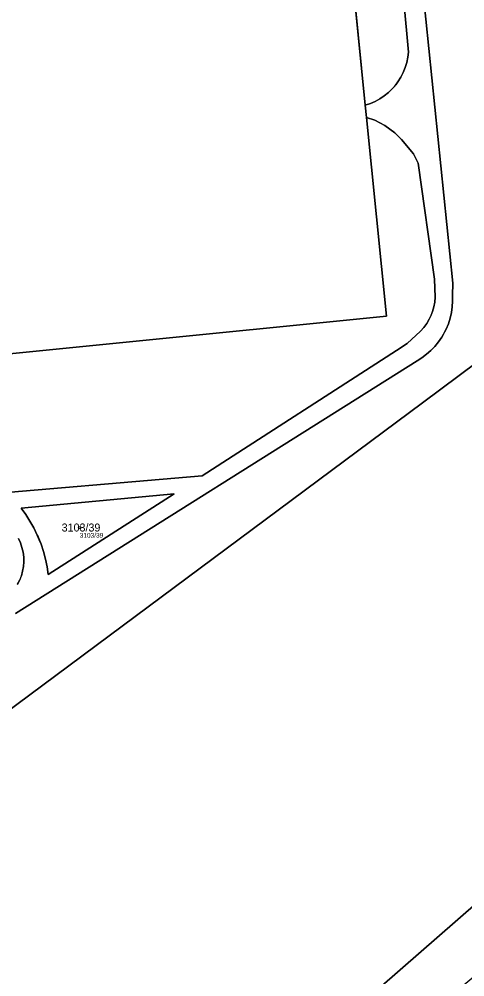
# Model space of a CAD drawing. Extents: x -751550 to -746116, y -1055108 to -1050700.
# Drawn here: x -747174.8 to -747080.2, y -1053734 to -1053530.5 of the extents above; entities that cross this region are included whole.
import ezdxf

# ---------------------------------------------------------------- set-up
doc = ezdxf.new("R2010")
doc.units = 0
for name, color, linetype in [('Definiční body', 7, 'Continuous'), ('Hranice parcel', 7, 'Continuous'), ('Parcelní čísla', 7, 'Continuous'), ('Polygon parcely', 7, 'Continuous')]:
    doc.layers.add(name, color=color, linetype=linetype)

msp = doc.modelspace()

# ---------------------------------------------------------------- linework, layer by layer
at = {"layer": 'Definiční body'}
msp.add_circle((-747161.93, -1053638.54), 0.25, dxfattribs=at)
at = {"layer": 'Hranice parcel'}
for p, q in [((-747105.54, -1053506.89), (-747101.32, -1053548.84)), ((-747092.17, -1053537.52), (-747094.12, -1053515.8)), ((-747101.32, -1053548.84), (-747101.07, -1053551.41)), ((-747101.07, -1053551.41), (-747096.82, -1053593.65)), ((-747090.32, -1053603.11), (-747175.56, -1053656.81)), ((-747233.6, -1053719.48), (-747089.19, -1053612.06))]:
    msp.add_line(p, q, dxfattribs=at)
for points in [[(-747089.19, -1053612.06), (-746916.3, -1053482.95), (-746923.4, -1053413.13)], [(-747089.75, -1053517.98), (-747082.77, -1053586.62), (-747082.83, -1053589.25)], [(-747101.32, -1053548.84), (-747100.25, -1053548.48), (-747099.22, -1053548.02), (-747098.23, -1053547.47), (-747097.29, -1053546.84), (-747096.42, -1053546.13), (-747095.61, -1053545.34), (-747095.07, -1053544.74), (-747094.39, -1053543.84), (-747093.79, -1053542.88), (-747093.28, -1053541.88), (-747092.86, -1053540.83), (-747092.53, -1053539.75), (-747092.3, -1053538.64), (-747092.17, -1053537.52)], [(-747086.51, -1053589.59), (-747086.65, -1053585.81), (-747090.1, -1053561.15), (-747091.12, -1053559.14), (-747093.61, -1053556.09), (-747095.04, -1053554.68), (-747097.17, -1053553.16), (-747099.27, -1053552.01), (-747101.07, -1053551.41)], [(-747096.82, -1053593.65), (-747269.04, -1053610.87), (-747273.24, -1053569.01)], [(-747082.83, -1053589.25), (-747082.8, -1053590.47), (-747082.88, -1053591.69), (-747083.05, -1053592.89), (-747083.32, -1053594.08), (-747083.68, -1053595.24), (-747084.15, -1053596.37), (-747084.48, -1053597.05), (-747085.08, -1053598.11), (-747085.78, -1053599.11), (-747086.55, -1053600.06), (-747087.39, -1053600.93), (-747088.31, -1053601.74), (-747089.29, -1053602.47), (-747090.32, -1053603.11)], [(-747089.58, -1053596.83), (-747088.89, -1053596.05), (-747088.28, -1053595.21), (-747087.75, -1053594.31), (-747087.42, -1053593.63), (-747087.05, -1053592.66), (-747086.77, -1053591.66), (-747086.59, -1053590.63), (-747086.51, -1053589.59)], [(-747185.78, -1053631.83), (-747135.97, -1053627.54), (-747094.7, -1053600.94), (-747092.46, -1053599.43), (-747089.58, -1053596.83)], [(-747168.64, -1053648.54), (-747141.9, -1053631.38), (-747174.38, -1053634.46)], [(-747174.38, -1053634.46), (-747173.39, -1053635.8), (-747172.49, -1053637.2), (-747171.67, -1053638.64), (-747170.94, -1053640.14), (-747170.76, -1053640.53), (-747170.15, -1053642.07), (-747169.63, -1053643.65), (-747169.2, -1053645.26), (-747168.87, -1053646.89), (-747168.64, -1053648.54)], [(-747175.13, -1053650.6), (-747174.68, -1053649.7), (-747174.31, -1053648.77), (-747174.05, -1053647.8), (-747173.88, -1053646.81), (-747173.8, -1053645.81), (-747173.83, -1053644.81), (-747173.96, -1053643.81), (-747174.19, -1053642.8), (-747174.51, -1053641.82), (-747174.93, -1053640.88)], [(-747147.03, -1053769.71), (-747106.15, -1053743.19), (-746999.91, -1053650.33)]]:
    msp.add_lwpolyline(points, dxfattribs=at)
at = {"layer": 'Polygon parcely'}
for points in [[(-746916.3, -1053482.95), (-747089.19, -1053612.06), (-747233.6, -1053719.48), (-747244.24, -1053727.4), (-747284.44, -1053731.38), (-747298.08, -1053732.73), (-747256.44, -1053773.9), (-747183.55, -1053770.1), (-747147.03, -1053769.71), (-747106.15, -1053743.19), (-746999.91, -1053650.33), (-746966.27, -1053614.91), (-746933.31, -1053584.49), (-746909.86, -1053565.35)], [(-747233.6, -1053719.48), (-747089.19, -1053612.06), (-746916.3, -1053482.95)], [(-747105.54, -1053506.89), (-747101.32, -1053548.84), (-747100.25, -1053548.48), (-747099.22, -1053548.02), (-747098.23, -1053547.47), (-747097.29, -1053546.84), (-747096.42, -1053546.13), (-747095.61, -1053545.34), (-747095.07, -1053544.74), (-747094.39, -1053543.84), (-747093.79, -1053542.88), (-747093.28, -1053541.88), (-747092.86, -1053540.83), (-747092.53, -1053539.75), (-747092.3, -1053538.64), (-747092.17, -1053537.52), (-747094.12, -1053515.8)], [(-747094.12, -1053515.8), (-747092.17, -1053537.52), (-747092.3, -1053538.64), (-747092.53, -1053539.75), (-747092.86, -1053540.83), (-747093.28, -1053541.88), (-747093.79, -1053542.88), (-747094.39, -1053543.84), (-747094.87, -1053544.49), (-747095.61, -1053545.34), (-747096.42, -1053546.13), (-747097.29, -1053546.84), (-747098.23, -1053547.47), (-747099.22, -1053548.02), (-747100.25, -1053548.48), (-747101.32, -1053548.84), (-747101.07, -1053551.41), (-747099.27, -1053552.01), (-747097.17, -1053553.16), (-747095.04, -1053554.68), (-747093.61, -1053556.09), (-747091.12, -1053559.14), (-747090.1, -1053561.15), (-747086.65, -1053585.81), (-747086.51, -1053589.59), (-747086.59, -1053590.63), (-747086.77, -1053591.66), (-747087.05, -1053592.66), (-747087.31, -1053593.36), (-747087.75, -1053594.31), (-747088.28, -1053595.21), (-747088.89, -1053596.05), (-747089.58, -1053596.83), (-747092.46, -1053599.43), (-747094.7, -1053600.94), (-747135.97, -1053627.54), (-747185.78, -1053631.83)], [(-747089.75, -1053517.98), (-747082.77, -1053586.62), (-747082.83, -1053589.25), (-747082.8, -1053590.47), (-747082.88, -1053591.69), (-747083.05, -1053592.89), (-747083.32, -1053594.08), (-747083.68, -1053595.24), (-747084.15, -1053596.37), (-747084.48, -1053597.05), (-747085.08, -1053598.11), (-747085.78, -1053599.11), (-747086.55, -1053600.06), (-747087.39, -1053600.93), (-747088.31, -1053601.74), (-747089.29, -1053602.47), (-747090.32, -1053603.11), (-747175.56, -1053656.81)], [(-747084.15, -1053596.37), (-747083.69, -1053595.24), (-747083.32, -1053594.08), (-747083.05, -1053592.89), (-747082.88, -1053591.69), (-747082.8, -1053590.47), (-747082.83, -1053589.25), (-747082.77, -1053586.62), (-747089.75, -1053517.98)], [(-747185.78, -1053631.83), (-747135.97, -1053627.54), (-747094.7, -1053600.94), (-747092.46, -1053599.43), (-747089.58, -1053596.83), (-747088.89, -1053596.05), (-747088.28, -1053595.21), (-747087.75, -1053594.31), (-747087.42, -1053593.63), (-747087.05, -1053592.66), (-747086.77, -1053591.66), (-747086.59, -1053590.63), (-747086.51, -1053589.59), (-747086.65, -1053585.81), (-747090.1, -1053561.15), (-747091.12, -1053559.14), (-747093.61, -1053556.09), (-747095.04, -1053554.68), (-747097.17, -1053553.16), (-747099.27, -1053552.01), (-747101.07, -1053551.41), (-747096.82, -1053593.65), (-747269.04, -1053610.87)], [(-747175.56, -1053656.81), (-747090.32, -1053603.11), (-747089.29, -1053602.47), (-747088.31, -1053601.74), (-747087.39, -1053600.93), (-747086.55, -1053600.06), (-747085.78, -1053599.11), (-747085.08, -1053598.11), (-747084.7, -1053597.46), (-747084.15, -1053596.37)], [(-747174.93, -1053640.88), (-747174.51, -1053641.82), (-747174.19, -1053642.8), (-747173.96, -1053643.81), (-747173.83, -1053644.81), (-747173.8, -1053645.81), (-747173.88, -1053646.81), (-747174.05, -1053647.8), (-747174.31, -1053648.77), (-747174.35, -1053648.88), (-747174.73, -1053649.81), (-747175.19, -1053650.7)], [(-747175.13, -1053650.6), (-747174.68, -1053649.7), (-747174.31, -1053648.77), (-747174.05, -1053647.8), (-747173.88, -1053646.81), (-747173.8, -1053645.81), (-747173.83, -1053644.81), (-747173.96, -1053643.81), (-747174.19, -1053642.8), (-747174.51, -1053641.82), (-747174.93, -1053640.88)]]:
    msp.add_lwpolyline(points, dxfattribs=at)
for points in [[(-747273.55, -1053565.88), (-747273.24, -1053569.01), (-747269.04, -1053610.87), (-747096.82, -1053593.65), (-747101.07, -1053551.41), (-747101.32, -1053548.84), (-747105.54, -1053506.89), (-747277.76, -1053524.13)], [(-747168.64, -1053648.54), (-747168.87, -1053646.89), (-747169.2, -1053645.26), (-747169.63, -1053643.65), (-747170.15, -1053642.07), (-747170.3, -1053641.67), (-747170.94, -1053640.14), (-747171.67, -1053638.64), (-747172.49, -1053637.2), (-747173.39, -1053635.8), (-747174.38, -1053634.46), (-747141.9, -1053631.38)], [(-747141.9, -1053631.38), (-747174.38, -1053634.46), (-747173.39, -1053635.8), (-747172.49, -1053637.2), (-747171.67, -1053638.64), (-747170.94, -1053640.14), (-747170.76, -1053640.53), (-747170.15, -1053642.07), (-747169.63, -1053643.65), (-747169.2, -1053645.26), (-747168.87, -1053646.89), (-747168.64, -1053648.54)], [(-747118.07, -1053765.39), (-747115.54, -1053762.97), (-747087.13, -1053741.3), (-747076.18, -1053732.15), (-747019.34, -1053670.8), (-746999.91, -1053650.33), (-747106.15, -1053743.19), (-747147.03, -1053769.71), (-747136.25, -1053769.57)]]:
    msp.add_lwpolyline(points, close=True, dxfattribs=at)

# ---------------------------------------------------------------- texts
at = {"layer": 'Definiční body'}
msp.add_text('3103/39', height=1, dxfattribs=at).set_placement((-747161.93, -1053640.7))
at = {"layer": 'Parcelní čísla'}
msp.add_text('3103/39', height=1.7, dxfattribs=at).set_placement((-747165.77, -1053639.39))

doc.saveas('drawing.dxf')
